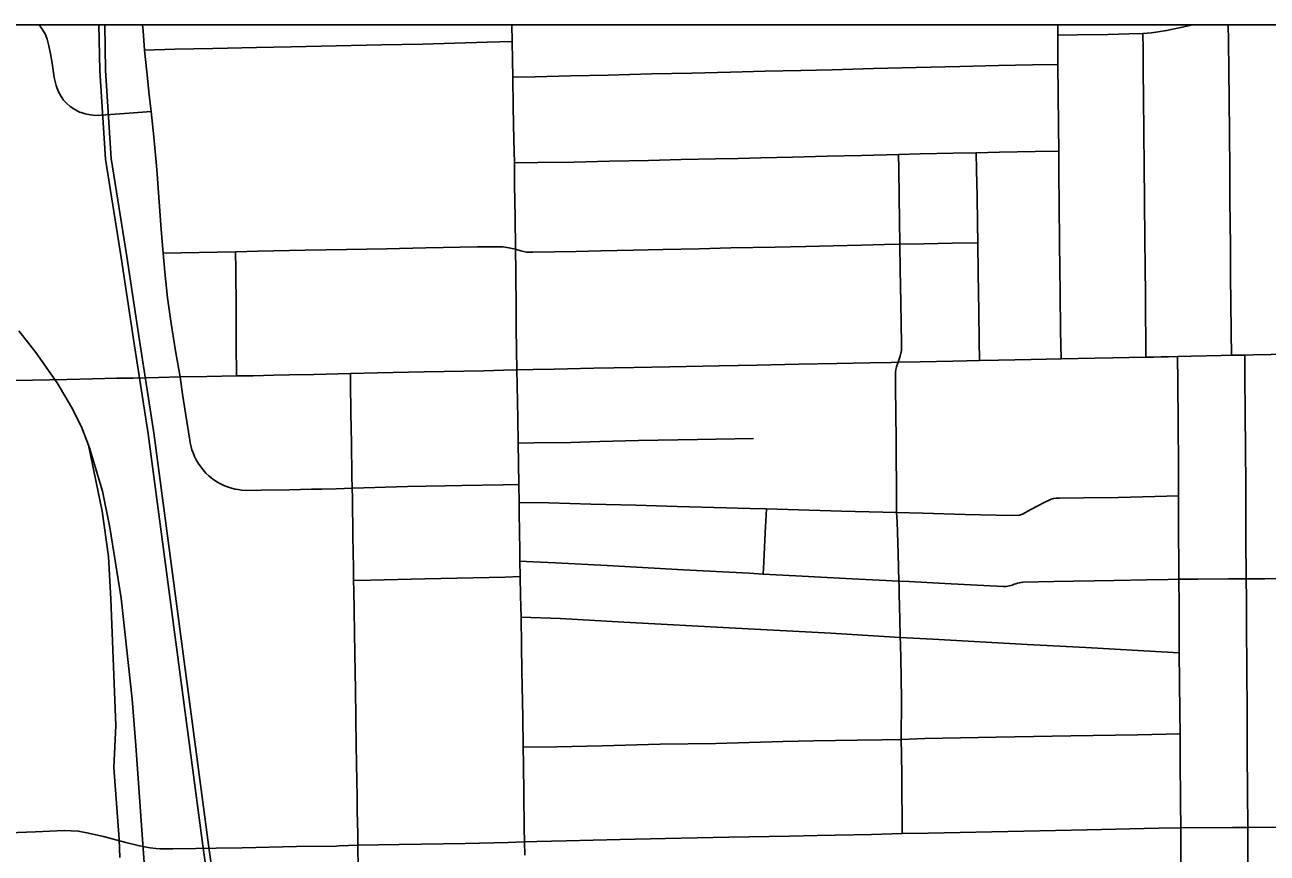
# Model space of a CAD drawing. Extents: x -59 to 82, y -3 to 49.
# Drawn here: x -10.609 to -9.808, y 34.814 to 35.348 of the extents above; entities that cross this region are included whole.
import ezdxf

# ---------------------------------------------------------------- set-up
doc = ezdxf.new("R2010")
doc.units = 0
for name, color, linetype in [('GM_X_City_Street', 7, 'Continuous'), ('GM_X_Corporation', 7, 'Continuous'), ('GM_X_County_Road', 7, 'Continuous'), ('GM_X_Rail_Line', 7, 'Continuous'), ('SH_Data', 7, 'Continuous')]:
    doc.layers.add(name, color=color, linetype=linetype)

msp = doc.modelspace()

# ---------------------------------------------------------------- linework, layer by layer
at = {"layer": 'GM_X_City_Street'}
msp.add_line((-9.82203, 35.1353), (-9.83054, 35.13515), dxfattribs=at)
for points in [[(-10.59935, 35.34818), (-10.59786, 35.34611), (-10.59563, 35.34239), (-10.59423, 35.33885), (-10.59312, 35.33467), (-10.5921, 35.32946), (-10.59109, 35.32342), (-10.58967, 35.31429), (-10.58847, 35.30917), (-10.58726, 35.30545), (-10.58526, 35.30196), (-10.58381, 35.29968), (-10.58168, 35.29745), (-10.57935, 35.29549)], [(-10.5314, 35.3318), (-10.53242, 35.34434), (-10.53274, 35.34818)], [(-9.94044, 35.13284), (-9.94085, 35.15102), (-9.94116, 35.17526), (-9.94149, 35.20729), (-9.94176, 35.23294), (-9.9419, 35.25108), (-9.94201, 35.26673), (-9.94218, 35.28283), (-9.94236, 35.30351), (-9.94252, 35.32262), (-9.94262, 35.34155), (-9.94267, 35.34818)], [(-9.94262, 35.34155), (-9.93003, 35.34175), (-9.91044, 35.34204), (-9.89654, 35.34236), (-9.88776, 35.34258), (-9.88229, 35.34304), (-9.87789, 35.34364), (-9.8725, 35.34453), (-9.8613, 35.34693), (-9.85585, 35.34818)], [(-9.88593, 35.13388), (-9.88617, 35.17309), (-9.88634, 35.19294), (-9.88649, 35.20897), (-9.88674, 35.23535), (-9.88694, 35.25706), (-9.88718, 35.27858), (-9.88736, 35.30182), (-9.88749, 35.31797), (-9.88765, 35.33277), (-9.88776, 35.34258)], [(-9.83054, 35.13515), (-9.83077, 35.14996), (-9.83099, 35.16965), (-9.83116, 35.1853), (-9.83134, 35.20583), (-9.8316, 35.23466), (-9.83175, 35.25517), (-9.83195, 35.27783), (-9.83207, 35.30036), (-9.83224, 35.31862), (-9.83258, 35.33784), (-9.83276, 35.34818)], [(-10.5314, 35.3318), (-10.51195, 35.33245), (-10.48755, 35.33295), (-10.4593, 35.33353), (-10.43687, 35.33395), (-10.41756, 35.33433), (-10.37868, 35.3352), (-10.35224, 35.33579), (-10.31048, 35.33692), (-10.29445, 35.33736)], [(-10.52731, 35.29227), (-10.52843, 35.303), (-10.52997, 35.31794), (-10.5314, 35.3318)], [(-10.29405, 35.31441), (-10.2795, 35.31475), (-10.25681, 35.31526), (-10.23252, 35.31583), (-10.20452, 35.31649), (-10.17851, 35.31713), (-10.15373, 35.31774), (-10.13129, 35.31836), (-10.10823, 35.31879), (-10.08801, 35.31923), (-10.06137, 35.32008), (-10.03388, 35.32069), (-10.00588, 35.32132), (-9.98086, 35.32188), (-9.95903, 35.3223), (-9.94252, 35.32262)], [(-10.57935, 35.29549), (-10.5764, 35.29354), (-10.57334, 35.29191), (-10.57243, 35.29162)], [(-10.57243, 35.29162), (-10.5697, 35.29075), (-10.56626, 35.2901), (-10.5633, 35.2898), (-10.55938, 35.28991), (-10.54129, 35.2913), (-10.52731, 35.29227)], [(-10.46575, 35.04788), (-10.46883, 35.0481), (-10.47121, 35.04851), (-10.47294, 35.04888), (-10.47532, 35.04948), (-10.47676, 35.04991), (-10.47854, 35.05054), (-10.48027, 35.05124), (-10.48252, 35.05231), (-10.48487, 35.05362), (-10.48702, 35.0551), (-10.48827, 35.056), (-10.48996, 35.0574), (-10.49185, 35.05919), (-10.49366, 35.06127), (-10.49527, 35.06324), (-10.49685, 35.0655), (-10.49816, 35.06782), (-10.49918, 35.06992), (-10.5002, 35.07232), (-10.50089, 35.07423), (-10.50148, 35.07613), (-10.502, 35.07865), (-10.50233, 35.08048), (-10.50507, 35.09778), (-10.50707, 35.11012), (-10.50855, 35.12118), (-10.51139, 35.13673), (-10.51439, 35.15573), (-10.51658, 35.17228), (-10.51841, 35.18867), (-10.51953, 35.20092), (-10.52068, 35.2162), (-10.52201, 35.234), (-10.52361, 35.25487), (-10.52546, 35.27597), (-10.52731, 35.29227)], [(-10.29293, 35.25916), (-10.27786, 35.25933), (-10.25476, 35.25971), (-10.23178, 35.26024), (-10.20655, 35.26082), (-10.18544, 35.2613), (-10.16323, 35.26179), (-10.14872, 35.26207), (-10.13412, 35.26248), (-10.11374, 35.26293), (-10.09142, 35.26341), (-10.06915, 35.26401), (-10.04534, 35.26461), (-10.03127, 35.26495), (-10.01015, 35.26542), (-9.99517, 35.26575), (-9.98014, 35.26603), (-9.95729, 35.26645), (-9.94201, 35.26673)], [(-10.04289, 34.82675), (-10.0432, 34.86381), (-10.0433, 34.87827), (-10.04351, 34.88747), (-10.04344, 34.91319), (-10.04355, 34.92718), (-10.04384, 34.93938), (-10.04414, 34.94892), (-10.04416, 34.95315), (-10.04439, 34.96497), (-10.04462, 34.97327), (-10.0448, 34.98123), (-10.04498, 34.98677), (-10.04513, 34.98956), (-10.04553, 35.00722), (-10.04624, 35.02803), (-10.04652, 35.03383), (-10.0467, 35.05528), (-10.04683, 35.06571), (-10.04691, 35.08678), (-10.04698, 35.09148), (-10.04733, 35.12092), (-10.04726, 35.1243), (-10.04711, 35.12604), (-10.04665, 35.12761), (-10.04545, 35.13063), (-10.04417, 35.13453), (-10.0435, 35.13828), (-10.04335, 35.14234), (-10.04388, 35.16918), (-10.04436, 35.19049), (-10.0445, 35.20672), (-10.04471, 35.22181), (-10.04494, 35.23754), (-10.04519, 35.25488), (-10.04534, 35.26461)], [(-9.99306, 35.13176), (-9.99328, 35.14457), (-9.9936, 35.16336), (-9.99402, 35.18813), (-9.99424, 35.20762), (-9.99441, 35.22015), (-9.99471, 35.23796), (-9.99498, 35.25439), (-9.99517, 35.26575)], [(-10.51953, 35.20092), (-10.47277, 35.20186), (-10.45811, 35.20224), (-10.42784, 35.20282), (-10.40129, 35.20333), (-10.37537, 35.20378), (-10.35007, 35.20433), (-10.31683, 35.205), (-10.30439, 35.20511), (-10.30024, 35.20499), (-10.29656, 35.20448), (-10.2922, 35.20362), (-10.28881, 35.20239), (-10.28516, 35.20166), (-10.28108, 35.20155), (-10.2532, 35.20209), (-10.23716, 35.20245), (-10.21617, 35.20289), (-10.19725, 35.2033), (-10.17393, 35.20387), (-10.15345, 35.20437), (-10.1248, 35.20495), (-10.10512, 35.20535), (-10.08738, 35.20578), (-10.06919, 35.20619), (-10.05445, 35.20651), (-10.0445, 35.20672), (-10.02905, 35.20699), (-10.01064, 35.20732), (-9.99424, 35.20762)], [(-10.47226, 35.12187), (-10.47237, 35.1425), (-10.47248, 35.16541), (-10.47265, 35.19048), (-10.47277, 35.20186)], [(-9.86535, 35.13431), (-9.87128, 35.13419), (-9.87597, 35.13408), (-9.88073, 35.134), (-9.88593, 35.13388)], [(-9.86262, 34.6983), (-9.86271, 34.71263), (-9.86281, 34.72914), (-9.86294, 34.7513), (-9.86304, 34.76698), (-9.86325, 34.80535), (-9.86338, 34.83045), (-9.8635, 34.84651), (-9.86371, 34.87546), (-9.86382, 34.89104), (-9.86394, 34.90463), (-9.86412, 34.92476), (-9.86428, 34.94327), (-9.86436, 34.95642), (-9.86447, 34.97406), (-9.86457, 34.99075), (-9.8647, 35.03037), (-9.86475, 35.04448), (-9.86488, 35.06354), (-9.86506, 35.09128), (-9.86524, 35.11782), (-9.86535, 35.13431)], [(-9.81929, 34.69926), (-9.81941, 34.71743), (-9.81958, 34.74314), (-9.81977, 34.77154), (-9.81989, 34.79028), (-9.82004, 34.81308), (-9.82016, 34.83072), (-9.8203, 34.85443), (-9.82045, 34.87859), (-9.8206, 34.90351), (-9.82078, 34.93443), (-9.82093, 34.95896), (-9.82105, 34.9779), (-9.82113, 34.99103), (-9.82128, 35.01743), (-9.82148, 35.05153), (-9.82181, 35.09754), (-9.82193, 35.12206), (-9.82203, 35.1353)], [(-10.39369, 34.80384), (-10.39387, 34.81926), (-10.39405, 34.82687), (-10.39428, 34.84125), (-10.39448, 34.8514), (-10.39458, 34.86045), (-10.39482, 34.87212), (-10.39505, 34.88344), (-10.39552, 34.91966), (-10.39574, 34.93056), (-10.39592, 34.94291), (-10.39614, 34.95625), (-10.39638, 34.97092), (-10.3966, 34.98357), (-10.39668, 34.99001), (-10.39679, 34.99757), (-10.39695, 35.00872), (-10.39709, 35.01806), (-10.39749, 35.04332), (-10.39765, 35.04945), (-10.39772, 35.05742), (-10.39807, 35.07851), (-10.3984, 35.09772), (-10.39861, 35.11732), (-10.39867, 35.12345)], [(-10.29047, 35.07852), (-10.28037, 35.07867), (-10.25663, 35.079), (-10.23794, 35.07955), (-10.21299, 35.08012), (-10.17504, 35.08084), (-10.13892, 35.08152)], [(-10.46575, 35.04788), (-10.45627, 35.04812), (-10.4381, 35.04847), (-10.42393, 35.04877), (-10.41709, 35.04888), (-10.40799, 35.04907), (-10.39765, 35.04945), (-10.38998, 35.04973), (-10.36195, 35.05052), (-10.33789, 35.05092), (-10.32681, 35.0511), (-10.30022, 35.05172), (-10.29007, 35.05188)], [(-10.28996, 35.04021), (-10.27087, 35.03994), (-10.24362, 35.03919), (-10.2147, 35.03843), (-10.18815, 35.03773), (-10.15645, 35.03688), (-10.14126, 35.03645), (-10.13047, 35.03606), (-10.10986, 35.03551), (-10.0821, 35.0347), (-10.05533, 35.0339), (-10.04652, 35.03383), (-10.0296, 35.03327), (-10.00229, 35.03257), (-9.98242, 35.03206), (-9.97216, 35.03186), (-9.96729, 35.03204), (-9.96665, 35.03222), (-9.96602, 35.03245), (-9.96543, 35.03271), (-9.96006, 35.03562), (-9.95105, 35.04036), (-9.94871, 35.04157), (-9.94694, 35.04233), (-9.94546, 35.04274), (-9.94373, 35.04293), (-9.9415, 35.04304), (-9.92606, 35.04325), (-9.90373, 35.04353), (-9.87999, 35.04411), (-9.86475, 35.04448)], [(-10.13266, 34.99409), (-10.13226, 35.00169), (-10.13151, 35.01616), (-10.13107, 35.0246), (-10.13047, 35.03606)], [(-10.28942, 35.0024), (-10.28093, 35.00199), (-10.26651, 35.00128), (-10.23328, 34.99954), (-10.18401, 34.99689), (-10.14164, 34.99457), (-10.13266, 34.99409), (-10.11158, 34.99297), (-10.07521, 34.99104), (-10.05787, 34.99013), (-10.04513, 34.98956), (-10.0385, 34.98921), (-10.01546, 34.98799), (-9.97789, 34.98606), (-9.97587, 34.98617), (-9.97488, 34.98631), (-9.9739, 34.9865), (-9.97293, 34.98673), (-9.97195, 34.98702), (-9.97075, 34.98748), (-9.96965, 34.98784), (-9.96853, 34.98817), (-9.9674, 34.98845), (-9.96627, 34.98868), (-9.96522, 34.98886), (-9.94515, 34.98926), (-9.90619, 34.99002), (-9.88539, 34.99042), (-9.87138, 34.99068), (-9.86457, 34.99075), (-9.85224, 34.99083), (-9.83252, 34.99095), (-9.82113, 34.99103), (-9.80905, 34.99109), (-9.78593, 34.99123)], [(-10.39668, 34.99001), (-10.38577, 34.99021), (-10.35065, 34.99104), (-10.29897, 34.99219), (-10.28924, 34.99244)], [(-10.28869, 34.96639), (-10.2635, 34.96544), (-10.22244, 34.96316), (-10.1505, 34.95916), (-10.08895, 34.95594), (-10.04416, 34.95315)], [(-10.04416, 34.95315), (-10.02328, 34.95214), (-9.96227, 34.94865), (-9.92463, 34.9467), (-9.88706, 34.94456), (-9.86428, 34.94327)], [(-10.28733, 34.8825), (-10.26562, 34.88269), (-10.23641, 34.88345), (-10.19904, 34.88442), (-10.16309, 34.8849), (-10.11983, 34.88609), (-10.10014, 34.88663), (-10.07184, 34.88705), (-10.05583, 34.88729), (-10.04351, 34.88747), (-10.02845, 34.88802), (-9.98236, 34.88898), (-9.93425, 34.88971), (-9.89112, 34.89053), (-9.86382, 34.89104)], [(-10.2865, 34.82142), (-10.27852, 34.8217), (-10.25968, 34.82218), (-10.22484, 34.82292), (-10.19559, 34.8236), (-10.15481, 34.82455), (-10.11553, 34.82508), (-10.09787, 34.82554), (-10.06274, 34.82623), (-10.04289, 34.82675), (-10.02615, 34.82712), (-9.96454, 34.82841), (-9.92368, 34.82925), (-9.87759, 34.83017), (-9.86338, 34.83045), (-9.83002, 34.83064), (-9.82016, 34.83072), (-9.77722, 34.83091)]]:
    msp.add_lwpolyline(points, dxfattribs=at)
at = {"layer": 'GM_X_Corporation'}
msp.add_lwpolyline([(-11.06363, 33.58128), (-10.8923, 33.58537), (-10.89553, 33.32934), (-10.89316, 33.08278), (-10.77266, 33.08823), (-10.60325, 33.0942), (-10.45125, 33.09846), (-10.13784, 33.11031), (-9.95572, 33.10815), (-9.96222, 33.613), (-9.31581, 33.62619), (-9.00838, 33.63414), (-8.70912, 33.63469), (-8.70031, 33.63499), (-8.36612, 33.64648), (-8.35786, 33.18085), (-8.27858, 33.17959), (-8.27858, 35.34818), (-15.07858, 35.34818)], dxfattribs=at)
at = {"layer": 'GM_X_County_Road'}
msp.add_line((-9.83054, 35.13515), (-9.82203, 35.1353), dxfattribs=at)
for points in [[(-10.59935, 35.34818), (-10.59786, 35.34611), (-10.59563, 35.34239), (-10.59423, 35.33885), (-10.59312, 35.33467), (-10.5921, 35.32946), (-10.59109, 35.32342), (-10.58967, 35.31429), (-10.58847, 35.30917), (-10.58726, 35.30545), (-10.58526, 35.30196), (-10.58381, 35.29968), (-10.58168, 35.29745), (-10.57935, 35.29549)], [(-10.5314, 35.3318), (-10.53242, 35.34434), (-10.53274, 35.34818)], [(-10.28637, 34.81284), (-10.2865, 34.82142), (-10.28663, 34.83031), (-10.28692, 34.85198), (-10.28718, 34.87181), (-10.28733, 34.8825), (-10.28766, 34.9017), (-10.28817, 34.9316), (-10.28842, 34.94772), (-10.28869, 34.96639), (-10.28899, 34.98029), (-10.28924, 34.99244), (-10.28942, 35.0024), (-10.2895, 35.00864), (-10.2897, 35.02204), (-10.28986, 35.03314), (-10.28996, 35.04021), (-10.29007, 35.05188), (-10.29027, 35.06543), (-10.29047, 35.07852), (-10.29078, 35.0944), (-10.29119, 35.1158), (-10.2914, 35.12574), (-10.29155, 35.13827), (-10.2918, 35.15312), (-10.2919, 35.16438), (-10.29209, 35.18907), (-10.2922, 35.20362), (-10.29254, 35.22422), (-10.29288, 35.24459), (-10.29293, 35.25916), (-10.29336, 35.274), (-10.29379, 35.29518), (-10.29405, 35.31441), (-10.29418, 35.32537), (-10.29445, 35.33736), (-10.29457, 35.34818)], [(-10.52731, 35.29227), (-10.52843, 35.303), (-10.52997, 35.31794), (-10.5314, 35.3318)], [(-10.57935, 35.29549), (-10.5764, 35.29354), (-10.57334, 35.29191), (-10.57243, 35.29162)], [(-10.57243, 35.29162), (-10.5697, 35.29075), (-10.56626, 35.2901), (-10.5633, 35.2898), (-10.55938, 35.28991), (-10.54129, 35.2913), (-10.52731, 35.29227)], [(-10.2914, 35.12574), (-10.28085, 35.126), (-10.26746, 35.12614), (-10.24184, 35.12673), (-10.21603, 35.12717), (-10.19272, 35.12768), (-10.16093, 35.12826), (-10.13657, 35.1288), (-10.10981, 35.12934), (-10.08511, 35.12987), (-10.06391, 35.13033), (-10.05003, 35.13054), (-10.04545, 35.13063), (-10.03138, 35.13087), (-10.01029, 35.13137), (-10.00132, 35.13157), (-9.99306, 35.13176), (-9.98077, 35.13202), (-9.95984, 35.1324), (-9.94044, 35.13284), (-9.91868, 35.13333), (-9.90708, 35.13352), (-9.88593, 35.13388)], [(-9.88593, 35.13388), (-9.88073, 35.134), (-9.87597, 35.13408), (-9.87128, 35.13419), (-9.86535, 35.13431)], [(-9.86535, 35.13431), (-9.85661, 35.13448), (-9.83728, 35.13492), (-9.83054, 35.13515)], [(-9.82203, 35.1353), (-9.81663, 35.1354), (-9.805, 35.13559), (-9.78992, 35.1359), (-9.7783, 35.13615), (-9.76755, 35.13638), (-9.7556, 35.13671), (-9.74681, 35.13687)], [(-10.61478, 35.11885), (-10.58157, 35.11957), (-10.56499, 35.11994), (-10.54934, 35.1203), (-10.53877, 35.12042), (-10.52252, 35.12083), (-10.50855, 35.12118), (-10.49121, 35.12151), (-10.47226, 35.12187), (-10.46145, 35.12199), (-10.44813, 35.12226), (-10.43799, 35.12245), (-10.42237, 35.12282), (-10.39867, 35.12345), (-10.38122, 35.12384), (-10.35109, 35.12447), (-10.31279, 35.12521), (-10.29992, 35.12554), (-10.2914, 35.12574)], [(-10.63688, 34.82666), (-10.60185, 34.82795), (-10.58329, 34.82875), (-10.5742, 34.82839), (-10.56862, 34.8273), (-10.55796, 34.82482), (-10.54356, 34.8211), (-10.53563, 34.81904), (-10.53143, 34.8182), (-10.52788, 34.81762), (-10.52418, 34.81722), (-10.52155, 34.81697), (-10.51892, 34.81689), (-10.51327, 34.81704), (-10.49839, 34.8172), (-10.48534, 34.81735), (-10.46843, 34.81769), (-10.43359, 34.81841), (-10.40795, 34.81876), (-10.40594, 34.81883)], [(-10.40594, 34.81883), (-10.39387, 34.81926), (-10.36726, 34.81966), (-10.32473, 34.82048), (-10.29696, 34.82098), (-10.2865, 34.82142)]]:
    msp.add_lwpolyline(points, dxfattribs=at)
at = {"layer": 'GM_X_Rail_Line'}
for points in [[(-10.44718, 34.48823), (-10.45792, 34.5618), (-10.46011, 34.58017), (-10.46382, 34.61135), (-10.49339, 34.81582), (-10.52915, 35.08451), (-10.53831, 35.1441), (-10.54656, 35.1982), (-10.55667, 35.2616), (-10.56034, 35.31865), (-10.56087, 35.34818)], [(-10.45504, 34.54207), (-10.45829, 34.59648), (-10.4897, 34.81633), (-10.52545, 35.08504), (-10.53462, 35.14466), (-10.54287, 35.19877), (-10.55295, 35.26201), (-10.55661, 35.3188), (-10.55714, 35.34818)], [(-10.61257, 35.15089), (-10.60161, 35.13685), (-10.58777, 35.11743), (-10.57854, 35.10167), (-10.57219, 35.08898), (-10.567, 35.07552), (-10.56316, 35.06264), (-10.55854, 35.04745), (-10.55393, 35.02419), (-10.54654, 34.97853), (-10.53951, 34.91344), (-10.53713, 34.88353), (-10.51679, 34.59925), (-10.51611, 34.58988), (-10.51499, 34.57858), (-10.51362, 34.56518), (-10.51151, 34.55097), (-10.50897, 34.53844), (-10.50661, 34.52913), (-10.5027, 34.51548), (-10.4973, 34.50027), (-10.49073, 34.48476)], [(-10.54744, 34.81144), (-10.5479, 34.82326), (-10.5513, 34.86936), (-10.54998, 34.89656), (-10.55323, 34.97783), (-10.5547, 35.00538), (-10.55872, 35.03468), (-10.56763, 35.07715)]]:
    msp.add_lwpolyline(points, dxfattribs=at)
at = {"layer": 'SH_Data'}
msp.add_lwpolyline([(-15.07858, 28.54818), (-8.27858, 28.54818), (-8.27858, 35.34818), (-15.07858, 35.34818)], close=True, dxfattribs=at)

doc.saveas('drawing.dxf')
